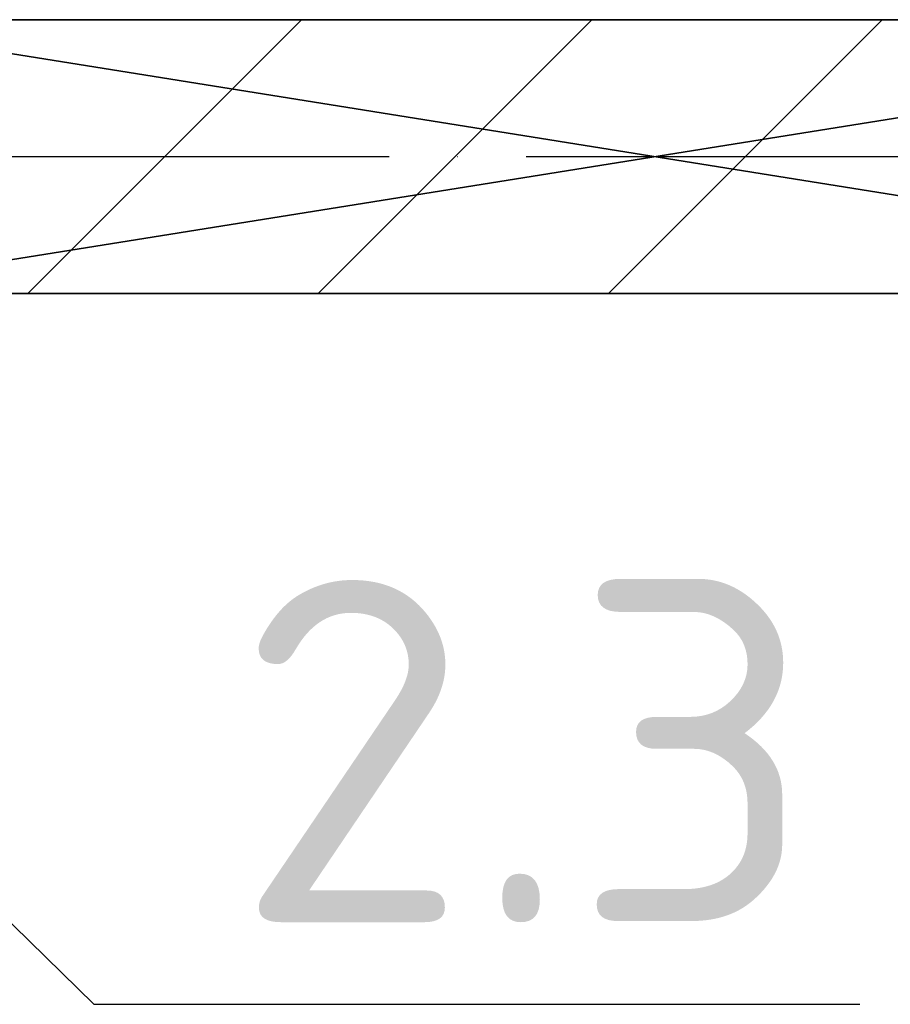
# Model space of a CAD drawing. Header units: millimetres. Extents: x 40580 to 559114, y -343730 to 81020.
# Tile 334 of 656: x 342344 to 342980, y -51814 to -51095. Entities that reach past the tile are written whole.
import ezdxf
from ezdxf.enums import TextEntityAlignment as Align

# ---------------------------------------------------------------- set-up
doc = ezdxf.new("R2010")
doc.units = ezdxf.units.MM
doc.linetypes.add('______11', pattern=[500, 400, -50, 0, -50])
doc.linetypes.add('______5', pattern=[1100, 800, -100, 100, -100])
for name, color, linetype in [('____________', 7, 'Continuous'), ('___________________', 253, '______5'), ('_________________________0', 7, 'Continuous')]:
    doc.layers.add(name, color=color, linetype=linetype)
doc.styles.add('ISOCPEUR', font='isocpeur.ttf')

msp = doc.modelspace()

# ---------------------------------------------------------------- linework, layer by layer
at = {"layer": '____________', "color": 253, "linetype": '______5'}
for p, q in [((342349.9, -51295.08), (342549.9, -51095.08)), ((342774.16, -51295.08), (342974.16, -51095.08))]:
    msp.add_line(p, q, dxfattribs=at)
at = {"layer": '____________', "color": 253, "linetype": '______11'}
msp.add_line((342562.03, -51295.08), (342762.03, -51095.08), dxfattribs=at)
at = {"layer": '___________________', "color": 253, "linetype": '______11'}
msp.add_line((338213.15, -51195.08), (359553.15, -51195.08), dxfattribs=at)
at = {"layer": '_________________________0', "color": 7, "linetype": 'Continuous'}
for p, q in [((342069.61, -51493.08), (342397.93, -51814.45)), ((342397.93, -51814.45), (342957.93, -51814.45))]:
    msp.add_line(p, q, dxfattribs=at)

# ---------------------------------------------------------------- texts
at = {"layer": '_________________________0', "color": 7, "linetype": 'Continuous', "style": 'ISOCPEUR'}
msp.add_text('2.3', height=250, dxfattribs=at).set_placement((342500.43, -51754.45), (342925.43, -51754.45), align=Align.FIT)

# ---------------------------------------------------------------- meshes
at = {"layer": '____________', "color": 7, "linetype": 'Continuous'}
mesh = msp.add_polyface(dxfattribs=at)
corners = [(343433.15, -51095.08, -3800), (342183.15, -51095.08, -3800), (342183.15, -51095.08, -350), (343433.15, -51095.08, -350)]
mesh.append_faces([[corners[k] for k in face] for face in [(1, 2, 0)]], dxfattribs={"vtx1": -1, "color": 7})
mesh.append_faces([[corners[k] for k in face] for face in [(2, 3, 0)]], dxfattribs={"vtx2": -1, "color": 7})
mesh = msp.add_polyface(dxfattribs=at)
corners = [(342183.15, -51095.08, -350), (342183.15, -51295.08, -350), (343433.15, -51295.08, -350), (343433.15, -51095.08, -350)]
mesh.append_faces([[corners[k] for k in face] for face in [(1, 2, 0)]], dxfattribs={"vtx1": -1, "color": 7})
mesh.append_faces([[corners[k] for k in face] for face in [(2, 3, 0)]], dxfattribs={"vtx2": -1, "color": 7})
mesh = msp.add_polyface(dxfattribs=at)
corners = [(342183.15, -51295.08, -3800), (342183.15, -51095.08, -3800), (343433.15, -51095.08, -3800), (343433.15, -51295.08, -3800)]
mesh.append_faces([[corners[k] for k in face] for face in [(1, 2, 0)]], dxfattribs={"vtx1": -1, "color": 7})
mesh.append_faces([[corners[k] for k in face] for face in [(2, 3, 0)]], dxfattribs={"vtx2": -1, "color": 7})
mesh = msp.add_polyface(dxfattribs=at)
corners = [(342183.15, -51295.08, -3800), (343433.15, -51295.08, -3800), (343433.15, -51295.08, -350), (342183.15, -51295.08, -350)]
mesh.append_faces([[corners[k] for k in face] for face in [(1, 2, 0)]], dxfattribs={"vtx1": -1, "color": 7})
mesh.append_faces([[corners[k] for k in face] for face in [(2, 3, 0)]], dxfattribs={"vtx2": -1, "color": 7})

doc.saveas('drawing.dxf')
